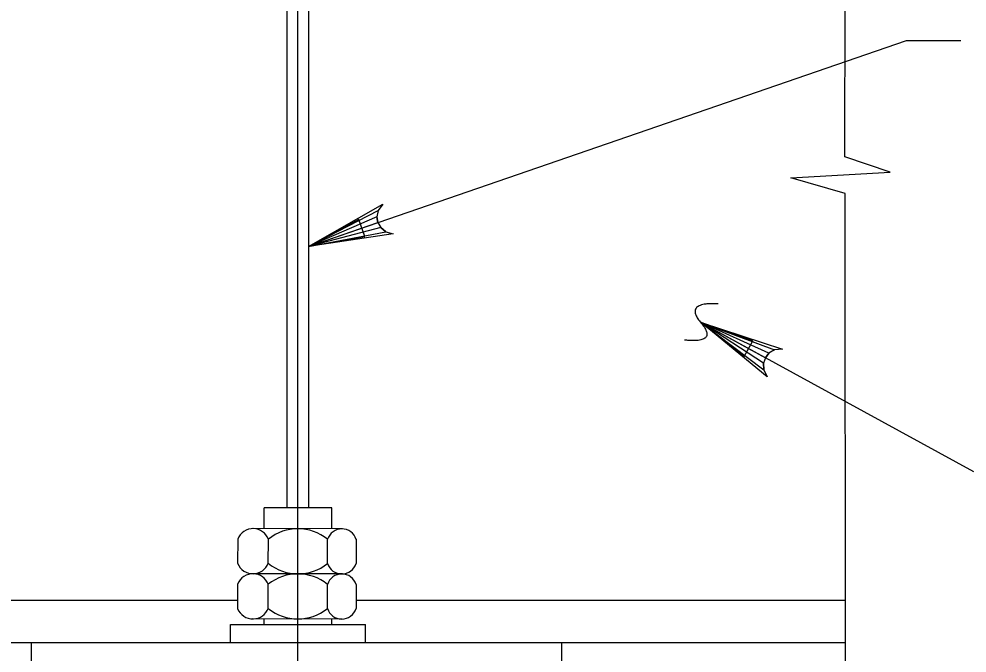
# Model space of a CAD drawing. Extents: x 638175 to 640495, y 294277 to 298435.
# Drawn here: x 639475.8 to 639528.3, y 297701.8 to 297737 of the extents above; entities that cross this region are included whole.
import ezdxf

# ---------------------------------------------------------------- set-up
doc = ezdxf.new("R2010")
doc.units = 0
for name, color, linetype in [('3', 7, 'Continuous'), ('4', 7, 'Continuous'), ('5', 7, 'Continuous')]:
    doc.layers.add(name, color=color, linetype=linetype)

# ---------------------------------------------------------------- blocks, each defined once
blk = doc.blocks.new('25S')
at = {"layer": '4'}
blk.add_open_spline([(-1.68325, 0.611625), (-0.867125, -1.69875), (0.901125, 1.69875), (1.58125, -0.611625)], degree=2, dxfattribs=at)

msp = doc.modelspace()

# ---------------------------------------------------------------- linework, layer by layer
at = {"layer": '3'}
for p, q in [((639521.58, 297729.32), (639521.622, 297767.952)), ((639491.863, 297724.35), (639524.993, 297735.77)), ((639524.993, 297735.77), (639527.993, 297735.77)), ((639524.093, 297728.464), (639521.58, 297729.32)), ((639518.572, 297728.154), (639524.093, 297728.464)), ((639521.582, 297727.277), (639518.572, 297728.154)), ((639521.624, 297694.479), (639521.582, 297727.277)), ((639513.605, 297720.127), (639528.693, 297711.875))]:
    msp.add_line(p, q, dxfattribs=at)
for points in [[(639491.863, 297724.35), (639495.984, 297726.695), (639495.726, 297726.343), (639495.653, 297725.987), (639495.705, 297725.675), (639495.857, 297725.395), (639496.134, 297725.16), (639496.555, 297725.043), (639491.863, 297724.35), (639496.134, 297725.16), (639495.857, 297725.395), (639491.863, 297724.35), (639495.705, 297725.675), (639495.653, 297725.987), (639491.863, 297724.35), (639495.726, 297726.343)], [(639513.605, 297720.127), (639518.113, 297718.658), (639517.678, 297718.61), (639517.366, 297718.427), (639517.17, 297718.177), (639517.066, 297717.877), (639517.078, 297717.514), (639517.274, 297717.125), (639513.605, 297720.127), (639517.078, 297717.514), (639517.066, 297717.877), (639513.605, 297720.127), (639517.17, 297718.177), (639517.366, 297718.427), (639513.605, 297720.127), (639517.678, 297718.61)]]:
    msp.add_lwpolyline(points, dxfattribs=at)
for points in [[(639494.98, 297724.895), (639494.653, 297725.841), (639491.98, 297724.391)], [(639516.001, 297718.245), (639516.482, 297719.122), (639513.609, 297720.125)]]:
    msp.add_lwpolyline(points, close=True, dxfattribs=at)
at = {"layer": '4'}
msp.add_line((639491.863, 297752.552), (639491.863, 297709.852), dxfattribs=at)
at = {"layer": '5'}
for p, q in [((639491.272, 297632.776), (639491.272, 297759.562)), ((639490.682, 297709.854), (639490.682, 297752.552)), ((639489.397, 297708.7), (639489.397, 297709.858)), ((639493.147, 297709.85), (639489.397, 297709.858)), ((639493.147, 297708.693), (639493.147, 297709.85)), ((639493.738, 297708.691), (639488.759, 297708.702)), ((639487.936, 297708.122), (639487.934, 297706.783)), ((639489.632, 297706.779), (639489.636, 297708.12)), ((639492.913, 297706.772), (639492.918, 297708.112)), ((639494.499, 297708.11), (639494.497, 297706.768)), ((639493.734, 297706.191), (639488.753, 297706.202)), ((639487.932, 297705.622), (639487.93, 297704.283)), ((639489.628, 297704.279), (639489.63, 297705.618)), ((639492.909, 297704.272), (639492.911, 297705.612)), ((639494.495, 297705.61), (639494.493, 297704.27)), ((639470.307, 297704.739), (639487.93, 297704.739)), ((639494.493, 297704.739), (639521.609, 297704.739)), ((639487.532, 297703.379), (639495.013, 297703.379)), ((639487.532, 297702.395), (639487.532, 297703.379)), ((639493.728, 297703.691), (639488.749, 297703.702)), ((639489.397, 297703.379), (639489.397, 297703.7)), ((639493.147, 297703.379), (639493.147, 297703.691)), ((639495.013, 297702.395), (639495.013, 297703.379)), ((639469.126, 297702.395), (639521.613, 297702.395)), ((639476.503, 297701.214), (639476.503, 297702.395)), ((639505.888, 297701.214), (639505.888, 297702.395))]:
    msp.add_line(p, q, dxfattribs=at)
for centre, radius, start, end in [((639488.785, 297707.79), 0.912, 88.0545, 158.5946), ((639488.785, 297707.79), 0.912, 21.1685, 88.0545), ((639491.271, 297706.087), 2.61, 50.9315, 128.8315), ((639493.707, 297707.862), 0.829, 17.3333, 162.4297), ((639488.784, 297707.112), 0.912, 201.1685, 271.7086), ((639488.784, 297707.112), 0.912, 271.7086, 338.5946), ((639491.277, 297708.806), 2.61, 230.9315, 308.8315), ((639493.705, 297707.02), 0.829, 197.3333, 342.4297), ((639488.78, 297705.29), 0.912, 88.0545, 158.5946), ((639488.78, 297705.29), 0.912, 21.1685, 88.0545), ((639491.266, 297703.586), 2.61, 50.9315, 128.8315), ((639493.702, 297705.362), 0.829, 17.3333, 162.4297), ((639488.778, 297704.612), 0.912, 201.1685, 271.7086), ((639488.778, 297704.612), 0.912, 271.7086, 338.5946), ((639491.272, 297706.306), 2.61, 230.9315, 308.8315), ((639493.7, 297704.52), 0.829, 197.3333, 342.4297)]:
    msp.add_arc(centre, radius, start, end, dxfattribs=at)

# ---------------------------------------------------------------- block references
at = {"layer": '4', "xscale": 0.7874015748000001, "yscale": 0.7874015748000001, "rotation": -112.31681079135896}
msp.add_blockref('25S', (639513.609, 297720.125), dxfattribs=at)

doc.saveas('drawing.dxf')
